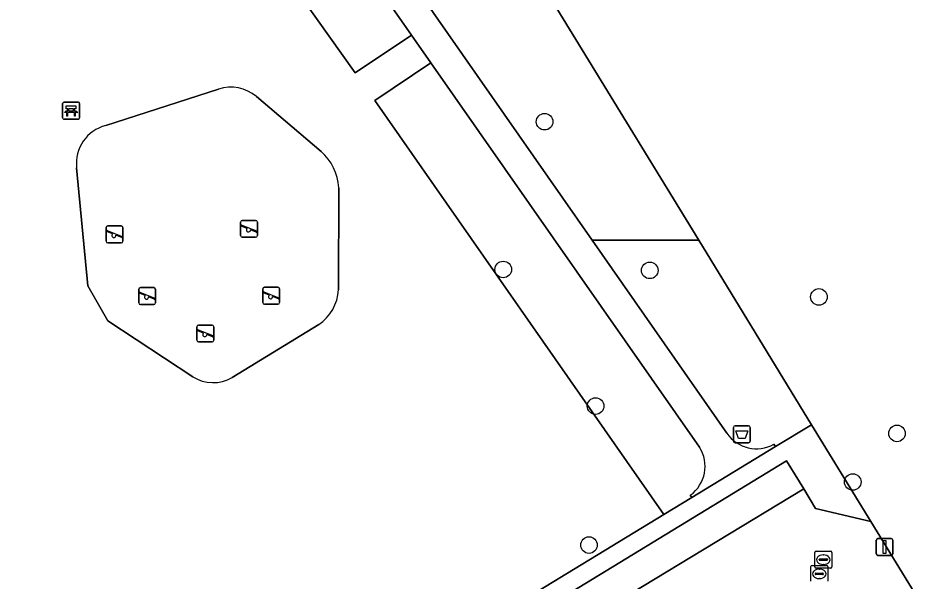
# Model space of a CAD drawing. Extents: x 157767 to 159172, y 387839 to 389425.
# Drawn here: x 158248.5 to 158301.4, y 388518.8 to 388552 of the extents above; entities that cross this region are included whole.
import ezdxf

# ---------------------------------------------------------------- set-up
doc = ezdxf.new("R2010")
doc.units = 0
for name, color, linetype in [('IMGEO_Afvalbak', 7, 'Continuous'), ('IMGEO_Bank', 7, 'Continuous'), ('IMGEO_Boom', 7, 'Continuous'), ('IMGEO_Brandkraan', 7, 'Continuous'), ('IMGEO_Erf', 7, 'Continuous'), ('IMGEO_Groenvoorziening', 7, 'Continuous'), ('IMGEO_Lichtmast', 7, 'Continuous'), ('IMGEO_Parkeervlak_open', 7, 'Continuous'), ('IMGEO_Rijbaan_lokaal_open', 7, 'Continuous'), ('IMGEO_Rioolput', 7, 'Continuous'), ('IMGEO_Speelvoorziening', 7, 'Continuous'), ('IMGEO_Terreindeel_zand', 7, 'Continuous'), ('IMGEO_Voetpad_gesloten', 7, 'Continuous'), ('IMGEO_Voetpad_open', 7, 'Continuous')]:
    doc.layers.add(name, color=color, linetype=linetype)

msp = doc.modelspace()

# ---------------------------------------------------------------- linework, layer by layer
at = {"layer": 'IMGEO_Afvalbak'}
for p, q in [((158290.734, 388527.037), (158290.734, 388527.837)), ((158290.734, 388527.837), (158290.734, 388527.037)), ((158290.834, 388527.937), (158291.624, 388527.937)), ((158291.624, 388527.937), (158290.834, 388527.937)), ((158291.724, 388527.837), (158291.724, 388527.037)), ((158291.724, 388527.037), (158291.724, 388527.837)), ((158291.624, 388526.937), (158290.834, 388526.937)), ((158290.834, 388526.937), (158291.624, 388526.937))]:
    msp.add_line(p, q, dxfattribs=at)
msp.add_lwpolyline([(158290.877, 388527.651), (158291.581, 388527.651), (158291.432, 388527.181), (158291.026, 388527.181), (158290.877, 388527.651)], dxfattribs=at)
for centre, start, end in [((158290.834, 388527.837), 90, 180), ((158290.834, 388527.837), 90, 180), ((158291.624, 388527.837), 0, 90), ((158291.624, 388527.837), 360, 90), ((158290.834, 388527.037), 180, 270), ((158290.834, 388527.037), 180, 270), ((158291.624, 388527.037), 270, 0), ((158291.624, 388527.037), 270, 0)]:
    msp.add_arc(centre, 0.1, start, end, dxfattribs=at)
at = {"layer": 'IMGEO_Bank'}
for p, q in [((158251.142, 388546.113), (158251.142, 388546.954)), ((158251.142, 388546.954), (158251.142, 388546.113)), ((158251.217, 388547.038), (158252.058, 388547.038)), ((158252.058, 388547.038), (158251.217, 388547.038)), ((158251.451, 388546.544), (158251.451, 388546.65)), ((158251.495, 388546.65), (158251.495, 388546.544)), ((158251.783, 388546.656), (158251.501, 388546.656)), ((158251.789, 388546.544), (158251.789, 388546.65)), ((158251.833, 388546.65), (158251.833, 388546.544)), ((158252.142, 388546.963), (158252.142, 388546.122)), ((158252.142, 388546.122), (158252.142, 388546.963)), ((158251.839, 388546.436), (158251.446, 388546.436)), ((158251.501, 388546.538), (158251.783, 388546.538)), ((158252.067, 388546.038), (158251.226, 388546.038)), ((158251.226, 388546.038), (158252.067, 388546.038))]:
    msp.add_line(p, q, dxfattribs=at)
for points in [[(158251.445, 388546.656), (158251.359, 388546.656), (158251.359, 388546.817), (158251.922, 388546.817), (158251.922, 388546.656), (158251.839, 388546.656)], [(158251.389, 388546.436), (158251.247, 388546.436), (158251.359, 388546.538), (158251.445, 388546.538)], [(158251.439, 388546.429), (158251.439, 388546.222), (158251.396, 388546.222), (158251.396, 388546.429)], [(158251.839, 388546.538), (158251.922, 388546.538), (158252.034, 388546.436), (158251.895, 388546.436)], [(158251.889, 388546.429), (158251.889, 388546.222), (158251.845, 388546.222), (158251.845, 388546.429)]]:
    msp.add_lwpolyline(points, dxfattribs=at)
for centre, radius, start, end in [((158251.22, 388546.96), 0.0779, 92.4484, 184.2845), ((158251.22, 388546.96), 0.0779, 92.4484, 184.2845), ((158251.444, 388546.649), 0.00671, 2.8957, 87.1043), ((158251.501, 388546.649), 0.00671, 92.8957, 177.1043), ((158251.783, 388546.649), 0.00671, 2.8957, 87.1043), ((158251.84, 388546.649), 0.00671, 92.8957, 177.1043), ((158252.064, 388546.96), 0.0779, 2.4484, 94.2845), ((158252.064, 388546.96), 0.0779, 2.4484, 94.2845), ((158251.22, 388546.116), 0.0779, 182.4484, 274.2845), ((158251.22, 388546.116), 0.0779, 182.4484, 274.2845), ((158251.389, 388546.429), 0.00671, 2.8957, 87.1043), ((158251.446, 388546.429), 0.00671, 92.8957, 177.1043), ((158251.444, 388546.545), 0.00671, 272.8957, 357.1043), ((158251.501, 388546.545), 0.00671, 182.8957, 267.1043), ((158251.783, 388546.545), 0.00671, 272.8957, 357.1043), ((158251.84, 388546.545), 0.00671, 182.8957, 267.1043), ((158251.838, 388546.429), 0.00671, 2.8957, 87.1043), ((158251.895, 388546.429), 0.00671, 92.8957, 177.1043), ((158252.064, 388546.116), 0.0779, 272.4484, 4.2845), ((158252.064, 388546.116), 0.0779, 272.4484, 4.2845)]:
    msp.add_arc(centre, radius, start, end, dxfattribs=at)
at = {"layer": 'IMGEO_Boom'}
for centre in [(158279.586, 388545.888), (158277.145, 388537.167), (158285.794, 388537.113), (158295.775, 388535.547), (158282.597, 388529.102), (158300.383, 388527.487), (158297.77, 388524.623), (158282.207, 388520.897)]:
    msp.add_circle(centre, 0.489, dxfattribs=at)
at = {"layer": 'IMGEO_Brandkraan'}
for p, q in [((158295.296, 388518.773), (158295.296, 388519.625)), ((158295.371, 388519.699), (158296.223, 388519.699)), ((158296.297, 388519.625), (158296.297, 388518.773)), ((158295.555, 388519.193), (158295.555, 388519.205)), ((158295.993, 388519.156), (158295.595, 388519.156)), ((158295.598, 388519.242), (158295.996, 388519.242)), ((158295.784, 388519.479), (158295.809, 388519.479)), ((158296.039, 388519.205), (158296.039, 388519.193)), ((158295.807, 388518.919), (158295.782, 388518.919))]:
    msp.add_line(p, q, dxfattribs=at)
for points in [[(158295.296, 388518.773), (158295.296, 388519.625)], [(158295.371, 388519.699), (158296.223, 388519.699)], [(158296.297, 388519.625), (158296.297, 388518.773)]]:
    msp.add_lwpolyline(points, dxfattribs=at)
for centre, radius, start, end in [((158295.373, 388519.623), 0.0765, 91.552, 178.448), ((158295.373, 388519.623), 0.0765, 91.552, 178.448), ((158296.221, 388519.623), 0.0765, 1.552, 88.448), ((158296.221, 388519.623), 0.0765, 1.552, 88.448), ((158295.595, 388519.202), 0.0403, 85.8775, 175.7526), ((158295.592, 388519.192), 0.0366, 178.938, 274.7102), ((158295.996, 388519.199), 0.043, 264.8664, 352.4533), ((158296, 388519.204), 0.0386, 1.7309, 96.639)]:
    msp.add_arc(centre, radius, start, end, dxfattribs=at)
for centre, major_axis, ratio, start_param, end_param in [((158295.783, 388519.199), (-0.387, 0.002), 0.722429, 4.712389, 7.853982), ((158295.808, 388519.199), (-0.39, 0.002), 0.717154, 1.570796, 4.712389)]:
    msp.add_ellipse(centre, major_axis=major_axis, ratio=ratio, start_param=start_param, end_param=end_param, dxfattribs=at)
at = {"layer": 'IMGEO_Erf'}
msp.add_lwpolyline([(158312.389, 388615.154), (158294.787, 388607.61), (158294.7, 388607.706), (158266.492, 388595.544), (158266.325, 388595.472), (158263.119, 388600.731), (158259.805, 388601.448), (158252.981, 388597.605), (158264.656, 388578.196), (158266.489, 388575.194), (158268.384, 388572.094), (158269.094, 388570.933), (158274.179, 388562.614), (158288.681, 388538.89), (158295.338, 388528), (158298.839, 388522.28), (158303.692, 388514.354), (158356.803, 388546.751), (158315.676, 388614.12)], dxfattribs=at)
at = {"layer": 'IMGEO_Groenvoorziening'}
for points in [[(158259.055, 388563.037), (158258.461, 388562.778), (158268.417, 388548.78), (158271.74, 388551.003), (158264.618, 388561.205)], [(158269.559, 388547.138), (158272.879, 388549.37), (158271.74, 388551.003), (158268.417, 388548.78), (158258.461, 388562.778), (158215.85, 388544.172), (158212.134, 388542.381), (158208.535, 388540.365), (158189.907, 388528.931)], [(158288.72, 388526.678), (158272.879, 388549.37), (158269.559, 388547.138), (158286.622, 388522.695), (158288.274, 388523.7), (158288.184, 388523.841)], [(158253.685, 388545.658), (158260.349, 388547.812)], [(158189.138, 388526.167), (158191.278, 388522.668), (158193.641, 388523.594), (158204.908, 388505.154), (158215.874, 388487.206), (158213.814, 388485.783), (158217.11, 388480.381), (158249.34, 388500), (158286.622, 388522.695), (158269.559, 388547.138)], [(158262.58, 388547.383), (158266.394, 388544.129)], [(158252.638, 388536.197), (158251.966, 388543.171)], [(158267.436, 388541.988), (158267.416, 388535.97)], [(158293.123, 388526.852), (158293.214, 388526.707), (158295.338, 388528), (158288.681, 388538.89), (158282.402, 388538.89), (158290.34, 388527.508)], [(158258.824, 388530.835), (158253.809, 388534.127), (158252.638, 388536.197)], [(158266.256, 388533.918), (158261.145, 388530.793)]]:
    msp.add_lwpolyline(points, dxfattribs=at)
msp.add_lwpolyline([(158288.681, 388538.89), (158274.179, 388562.614), (158271.974, 388557.162), (158271.284, 388554.833), (158282.402, 388538.89)], close=True, dxfattribs=at)
for centre, radius, start, end in [((158261.068, 388545.537), 2.386, 50.6895, 107.5413), ((158254.262, 388543.422), 2.309, 104.4583, 186.2377), ((158264.423, 388541.845), 3.017, 2.7078, 49.1955), ((158264.819, 388536.084), 2.599, 303.5572, 357.4836), ((158260.019, 388532.723), 2.235, 237.674, 300.2527), ((158292.089, 388528.695), 2.114, 214.1781, 299.295), ((158286.972, 388525.539), 2.086, 305.5198, 33.0825)]:
    msp.add_arc(centre, radius, start, end, dxfattribs=at)
at = {"layer": 'IMGEO_Lichtmast'}
for p, q in [((158299.254, 388521.285), (158300.044, 388521.285)), ((158300.044, 388521.285), (158299.254, 388521.285)), ((158299.154, 388520.385), (158299.154, 388521.185)), ((158299.154, 388521.185), (158299.154, 388520.385)), ((158300.144, 388521.185), (158300.144, 388520.385)), ((158300.144, 388520.385), (158300.144, 388521.185)), ((158300.044, 388520.285), (158299.254, 388520.285)), ((158299.254, 388520.285), (158300.044, 388520.285))]:
    msp.add_line(p, q, dxfattribs=at)
msp.add_lwpolyline([(158299.574, 388521.16), (158299.724, 388521.16), (158299.724, 388520.41), (158299.574, 388520.41), (158299.574, 388521.16)], dxfattribs=at)
for centre, start, end in [((158299.254, 388521.185), 90, 180), ((158299.254, 388521.185), 90, 180), ((158300.044, 388521.185), 0, 90), ((158300.044, 388521.185), 360, 90), ((158299.254, 388520.385), 180, 270), ((158299.254, 388520.385), 180, 270), ((158300.044, 388520.385), 270, 0), ((158300.044, 388520.385), 270, 0)]:
    msp.add_arc(centre, 0.1, start, end, dxfattribs=at)
at = {"layer": 'IMGEO_Parkeervlak_open'}
msp.add_lwpolyline([(158294.879, 388524.214), (158293.867, 388525.88), (158278.48, 388516.488), (158279.476, 388514.892)], close=True, dxfattribs=at)
at = {"layer": 'IMGEO_Rijbaan_lokaal_open'}
msp.add_lwpolyline([(158303.692, 388514.354), (158298.839, 388522.28), (158295.579, 388523.048), (158294.879, 388524.214), (158279.476, 388514.892), (158272.766, 388510.831), (158267.362, 388507.561), (158261.906, 388504.259), (158256.517, 388500.997), (158254.869, 388500), (158249.064, 388496.464), (158248.121, 388495.89), (158251.267, 388490.726), (158266.497, 388500), (158292.1, 388515.591), (158295.137, 388514.82), (158300.043, 388506.759), (158302.387, 388502.939)], dxfattribs=at)
at = {"layer": 'IMGEO_Rioolput'}
for p, q in [((158295.537, 388519.61), (158295.537, 388520.462)), ((158295.612, 388520.536), (158296.464, 388520.536)), ((158296.025, 388520.316), (158296.05, 388520.316)), ((158296.538, 388520.462), (158296.538, 388519.61)), ((158295.796, 388520.03), (158295.796, 388520.042)), ((158296.234, 388519.993), (158295.836, 388519.993)), ((158295.839, 388520.079), (158296.237, 388520.079)), ((158296.048, 388519.756), (158296.023, 388519.756)), ((158296.28, 388520.042), (158296.28, 388520.03)), ((158296.464, 388519.536), (158295.612, 388519.536))]:
    msp.add_line(p, q, dxfattribs=at)
for points in [[(158295.537, 388519.61), (158295.537, 388520.462)], [(158295.612, 388520.536), (158296.464, 388520.536)], [(158296.538, 388520.462), (158296.538, 388519.61)], [(158296.464, 388519.536), (158295.612, 388519.536)]]:
    msp.add_lwpolyline(points, dxfattribs=at)
for centre, radius, start, end in [((158295.614, 388520.46), 0.0765, 91.552, 178.448), ((158295.614, 388520.46), 0.0765, 91.552, 178.448), ((158296.462, 388520.46), 0.0765, 1.552, 88.448), ((158296.462, 388520.46), 0.0765, 1.552, 88.448), ((158295.614, 388519.612), 0.0765, 181.552, 268.448), ((158295.614, 388519.612), 0.0765, 181.552, 268.448), ((158295.836, 388520.039), 0.0403, 85.8775, 175.7526), ((158295.833, 388520.029), 0.0366, 178.938, 274.7102), ((158296.237, 388520.036), 0.043, 264.8664, 352.4533), ((158296.241, 388520.041), 0.0386, 1.7309, 96.639), ((158296.462, 388519.612), 0.0765, 271.552, 358.448), ((158296.462, 388519.612), 0.0765, 271.552, 358.448)]:
    msp.add_arc(centre, radius, start, end, dxfattribs=at)
for centre, major_axis, ratio, start_param, end_param in [((158296.024, 388520.036), (-0.387, 0.002), 0.722429, 4.712389, 7.853982), ((158296.049, 388520.036), (-0.39, 0.002), 0.717154, 1.570796, 4.712389)]:
    msp.add_ellipse(centre, major_axis=major_axis, ratio=ratio, start_param=start_param, end_param=end_param, dxfattribs=at)
at = {"layer": 'IMGEO_Speelvoorziening'}
for p, q in [((158253.808, 388539.736), (158254.598, 388539.736)), ((158254.598, 388539.736), (158253.808, 388539.736)), ((158261.645, 388539.165), (158261.645, 388539.965)), ((158261.645, 388539.965), (158261.645, 388539.165)), ((158262.028, 388539.593), (158261.689, 388539.73)), ((158261.714, 388539.79), (158262.59, 388539.437)), ((158261.745, 388540.065), (158262.535, 388540.065)), ((158262.535, 388540.065), (158261.745, 388540.065)), ((158262.635, 388539.965), (158262.635, 388539.165)), ((158262.635, 388539.165), (158262.635, 388539.965)), ((158253.708, 388538.836), (158253.708, 388539.636)), ((158253.708, 388539.636), (158253.708, 388538.836)), ((158254.091, 388539.264), (158253.752, 388539.401)), ((158253.777, 388539.461), (158254.653, 388539.108)), ((158254.629, 388539.048), (158254.289, 388539.185)), ((158254.698, 388539.636), (158254.698, 388538.836)), ((158254.698, 388538.836), (158254.698, 388539.636)), ((158262.566, 388539.377), (158262.226, 388539.514)), ((158254.598, 388538.736), (158253.808, 388538.736)), ((158253.808, 388538.736), (158254.598, 388538.736)), ((158262.535, 388539.065), (158261.745, 388539.065)), ((158261.745, 388539.065), (158262.535, 388539.065)), ((158255.733, 388536.096), (158256.523, 388536.096)), ((158256.523, 388536.096), (158255.733, 388536.096)), ((158262.953, 388535.218), (158262.953, 388536.018)), ((158262.953, 388536.018), (158262.953, 388535.218)), ((158263.053, 388536.118), (158263.843, 388536.118)), ((158263.843, 388536.118), (158263.053, 388536.118)), ((158263.943, 388536.018), (158263.943, 388535.218)), ((158263.943, 388535.218), (158263.943, 388536.018)), ((158255.633, 388535.196), (158255.633, 388535.996)), ((158255.633, 388535.996), (158255.633, 388535.196)), ((158256.016, 388535.624), (158255.677, 388535.761)), ((158255.702, 388535.821), (158256.578, 388535.468)), ((158256.554, 388535.408), (158256.214, 388535.545)), ((158256.623, 388535.996), (158256.623, 388535.196)), ((158256.623, 388535.196), (158256.623, 388535.996)), ((158263.336, 388535.646), (158262.997, 388535.783)), ((158263.022, 388535.843), (158263.898, 388535.49)), ((158263.874, 388535.43), (158263.534, 388535.567)), ((158256.523, 388535.096), (158255.733, 388535.096)), ((158255.733, 388535.096), (158256.523, 388535.096)), ((158263.843, 388535.118), (158263.053, 388535.118)), ((158263.053, 388535.118), (158263.843, 388535.118)), ((158259.07, 388532.987), (158259.07, 388533.787)), ((158259.07, 388533.787), (158259.07, 388532.987)), ((158259.453, 388533.415), (158259.114, 388533.552)), ((158259.139, 388533.612), (158260.015, 388533.259)), ((158259.17, 388533.887), (158259.96, 388533.887)), ((158259.96, 388533.887), (158259.17, 388533.887)), ((158260.06, 388533.787), (158260.06, 388532.987)), ((158260.06, 388532.987), (158260.06, 388533.787)), ((158259.96, 388532.887), (158259.17, 388532.887)), ((158259.17, 388532.887), (158259.96, 388532.887)), ((158259.991, 388533.199), (158259.651, 388533.336))]:
    msp.add_line(p, q, dxfattribs=at)
for centre, radius, start, end in [((158253.808, 388539.636), 0.1, 90, 180), ((158253.808, 388539.636), 0.1, 90, 180), ((158254.598, 388539.636), 0.1, 0, 90), ((158254.598, 388539.636), 0.1, 360, 90), ((158261.745, 388539.965), 0.1, 90, 180), ((158261.745, 388539.965), 0.1, 90, 180), ((158261.702, 388539.76), 0.0327, 68.078, 248.078), ((158262.535, 388539.965), 0.1, 0, 90), ((158262.535, 388539.965), 0.1, 360, 90), ((158253.765, 388539.431), 0.0327, 68.078, 248.078), ((158254.17, 388539.174), 0.12, 130.9928, 5.1632), ((158262.107, 388539.503), 0.12, 130.9928, 5.1632), ((158262.578, 388539.407), 0.0327, 248.078, 68.078), ((158253.808, 388538.836), 0.1, 180, 270), ((158253.808, 388538.836), 0.1, 180, 270), ((158254.598, 388538.836), 0.1, 270, 0), ((158254.598, 388538.836), 0.1, 270, 0), ((158254.641, 388539.078), 0.0327, 248.078, 68.078), ((158261.745, 388539.165), 0.1, 180, 270), ((158261.745, 388539.165), 0.1, 180, 270), ((158262.535, 388539.165), 0.1, 270, 0), ((158262.535, 388539.165), 0.1, 270, 0), ((158255.733, 388535.996), 0.1, 90, 180), ((158255.733, 388535.996), 0.1, 90, 180), ((158256.523, 388535.996), 0.1, 0, 90), ((158256.523, 388535.996), 0.1, 360, 90), ((158263.053, 388536.018), 0.1, 90, 180), ((158263.053, 388536.018), 0.1, 90, 180), ((158263.843, 388536.018), 0.1, 0, 90), ((158263.843, 388536.018), 0.1, 360, 90), ((158255.69, 388535.791), 0.0327, 68.078, 248.078), ((158256.095, 388535.534), 0.12, 130.9928, 5.1632), ((158263.01, 388535.813), 0.0327, 68.078, 248.078), ((158263.415, 388535.556), 0.12, 130.9928, 5.1632), ((158263.886, 388535.46), 0.0327, 248.078, 68.078), ((158255.733, 388535.196), 0.1, 180, 270), ((158255.733, 388535.196), 0.1, 180, 270), ((158256.523, 388535.196), 0.1, 270, 0), ((158256.523, 388535.196), 0.1, 270, 0), ((158256.566, 388535.438), 0.0327, 248.078, 68.078), ((158263.053, 388535.218), 0.1, 180, 270), ((158263.053, 388535.218), 0.1, 180, 270), ((158263.843, 388535.218), 0.1, 270, 0), ((158263.843, 388535.218), 0.1, 270, 0), ((158259.17, 388533.787), 0.1, 90, 180), ((158259.17, 388533.787), 0.1, 90, 180), ((158259.127, 388533.582), 0.0327, 68.078, 248.078), ((158259.532, 388533.325), 0.12, 130.9928, 5.1632), ((158259.96, 388533.787), 0.1, 0, 90), ((158259.96, 388533.787), 0.1, 360, 90), ((158259.17, 388532.987), 0.1, 180, 270), ((158259.17, 388532.987), 0.1, 180, 270), ((158259.96, 388532.987), 0.1, 270, 0), ((158259.96, 388532.987), 0.1, 270, 0), ((158260.003, 388533.229), 0.0327, 248.078, 68.078)]:
    msp.add_arc(centre, radius, start, end, dxfattribs=at)
at = {"layer": 'IMGEO_Terreindeel_zand'}
for points in [[(158260.349, 388547.812), (158253.685, 388545.658)], [(158266.394, 388544.129), (158262.58, 388547.383)], [(158251.966, 388543.171), (158252.638, 388536.197), (158253.809, 388534.127), (158258.824, 388530.835)], [(158267.416, 388535.97), (158267.436, 388541.988)], [(158261.145, 388530.793), (158266.256, 388533.918)]]:
    msp.add_lwpolyline(points, dxfattribs=at)
for centre, radius, start, end in [((158261.068, 388545.537), 2.386, 50.6895, 107.5413), ((158254.262, 388543.422), 2.309, 104.4583, 186.2377), ((158264.423, 388541.845), 3.017, 2.7078, 49.1955), ((158264.819, 388536.084), 2.599, 303.5572, 357.4836), ((158260.019, 388532.723), 2.235, 237.674, 300.2527)]:
    msp.add_arc(centre, radius, start, end, dxfattribs=at)
at = {"layer": 'IMGEO_Voetpad_gesloten'}
for points in [[(158264.618, 388561.205), (158271.74, 388551.003), (158272.879, 388549.37), (158288.72, 388526.678)], [(158290.34, 388527.508), (158282.402, 388538.89), (158271.284, 388554.833), (158271.974, 388557.162)], [(158288.184, 388523.841), (158288.274, 388523.7), (158293.214, 388526.707), (158293.123, 388526.852)]]:
    msp.add_lwpolyline(points, dxfattribs=at)
for centre, radius, start, end in [((158292.089, 388528.695), 2.114, 214.1781, 299.295), ((158286.972, 388525.539), 2.086, 305.5198, 33.0825)]:
    msp.add_arc(centre, radius, start, end, dxfattribs=at)
at = {"layer": 'IMGEO_Voetpad_open'}
msp.add_lwpolyline([(158248.15, 388498.026), (158249.064, 388496.464), (158254.869, 388500), (158256.517, 388500.997), (158255.575, 388502.552), (158260.967, 388505.822), (158261.906, 388504.259), (158267.362, 388507.561), (158266.357, 388509.096), (158271.716, 388512.374), (158272.766, 388510.831), (158279.476, 388514.892), (158278.48, 388516.488), (158293.867, 388525.88), (158294.879, 388524.214), (158295.579, 388523.048), (158298.839, 388522.28), (158295.338, 388528), (158293.214, 388526.707), (158288.274, 388523.7), (158286.622, 388522.695), (158249.34, 388500), (158217.11, 388480.381)], dxfattribs=at)

doc.saveas('drawing.dxf')
